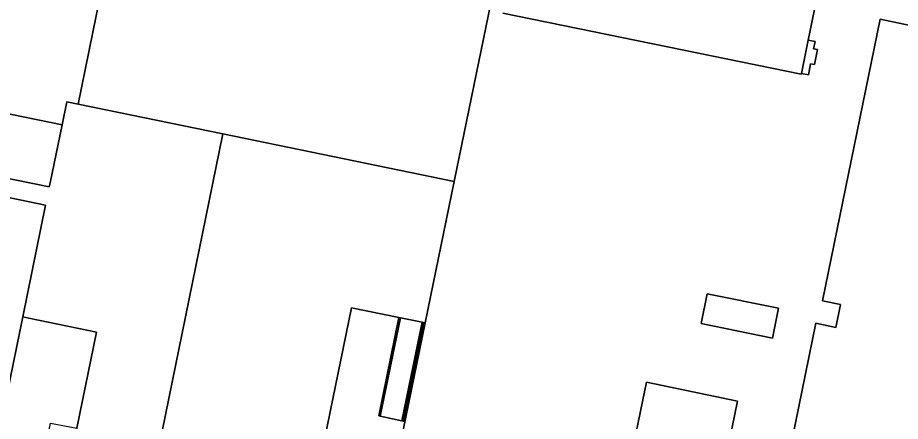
# Model space of a CAD drawing. Extents: x 157692 to 159674, y 381452 to 383291.
# Drawn here: x 158658.8 to 158848.6, y 382122.5 to 382209.3 of the extents above; entities that cross this region are included whole.
import ezdxf

# ---------------------------------------------------------------- set-up
doc = ezdxf.new("R2010")
doc.units = 0
for name, color, linetype in [('IMGEO_Erf', 7, 'Continuous'), ('IMGEO_Muur', 7, 'Continuous'), ('IMGEO_Pand', 7, 'Continuous'), ('IMGEO_Rijbaan_lokaal_gesloten', 7, 'Continuous')]:
    doc.layers.add(name, color=color, linetype=linetype)

msp = doc.modelspace()

# ---------------------------------------------------------------- linework, layer by layer
at = {"layer": 'IMGEO_Erf'}
for points in [[(158765.25, 382235.43), (158752.65, 382174.1), (158746.41, 382143.69), (158738.09, 382103.16), (158737.08, 382098.26), (158736.96, 382098.29), (158733.68, 382098.96), (158733.17, 382096.5), (158736.46, 382095.81), (158737.88, 382095.51), (158747.56, 382093.49), (158779.09, 382087.01), (158785.9, 382085.61), (158811.12, 382080.41), (158811.52, 382080.01), (158814.45, 382079.41), (158814.54, 382079.95), (158831.71, 382076.46), (158832.16, 382078.78), (158855.44, 382074.01)], [(158629.34, 382219.83), (158624.32, 382195.29), (158668.37, 382186.28), (158669.37, 382191.17), (158671.81, 382190.67), (158680.46, 382232.95)], [(158834.23, 382231.24), (158828.76, 382204.48), (158830.24, 382204.18), (158829.91, 382202.6), (158830.73, 382202.43), (158830.08, 382199.22), (158829.28, 382199.39), (158828.79, 382196.99), (158827.3, 382197.29), (158827.3, 382197.29), (158827.26, 382197.14), (158763.08, 382210.26)], [(158856.02, 382076.98), (158832.53, 382081.79), (158828.69, 382082.58), (158818.34, 382084.7), (158818.39, 382084.95), (158819.34, 382089.59), (158830.4, 382143.62), (158834.71, 382142.74), (158835.71, 382147.65), (158831.82, 382148.44), (158844.22, 382208.94), (158852.05, 382207.34)]]:
    msp.add_lwpolyline(points, dxfattribs=at)
for points in [[(158807.02, 382149.97), (158822.37, 382146.87), (158821.07, 382140.44), (158805.72, 382143.54)], [(158746.41, 382143.69), (158746.18, 382143.74), (158741.83, 382122.6), (158741.72, 382122.62), (158741.4, 382122.68), (158736.75, 382123.64), (158736.45, 382123.7), (158740.79, 382144.84), (158730.62, 382146.92), (158720.79, 382099.1), (158720.75, 382098.9), (158725.71, 382097.88), (158731.14, 382096.77), (158733.14, 382096.36), (158733.17, 382096.5), (158733.68, 382098.96), (158736.96, 382098.29), (158737.08, 382098.26), (158738.09, 382103.16)], [(158675.79, 382141.74), (158661.23, 382144.75), (158659.93, 382145.01), (158656.57, 382128.53), (158655.83, 382124.56), (158631.91, 382129.45), (158630.5, 382122.55), (158629.49, 382117.65), (158629.64, 382117.62), (158633.04, 382116.89), (158652.81, 382112.79), (158652.53, 382111.03), (158663.14, 382108.85), (158663.54, 382110.75), (158665.91, 382122.19), (158671.56, 382121.1)], [(158786.88, 382096.68), (158793.96, 382130.94), (158813.57, 382126.91), (158806.5, 382092.63), (158805.49, 382087.73), (158785.86, 382091.78)]]:
    msp.add_lwpolyline(points, close=True, dxfattribs=at)
at = {"layer": 'IMGEO_Muur'}
for points in [[(158741.09, 382144.78), (158740.79, 382144.84), (158736.45, 382123.7), (158736.75, 382123.64)], [(158746.07, 382143.76), (158745.75, 382143.83), (158741.4, 382122.68), (158741.72, 382122.62)], [(158746.18, 382143.74), (158746.07, 382143.76), (158741.72, 382122.62), (158741.83, 382122.6)]]:
    msp.add_lwpolyline(points, close=True, dxfattribs=at)
at = {"layer": 'IMGEO_Pand'}
for points in [[(158765.25, 382235.43), (158740.84, 382240.44), (158737.91, 382225.93), (158703.87, 382232.93), (158703.9, 382233.04), (158703.46, 382233.12), (158706.81, 382249.34), (158703.59, 382250), (158682.37, 382254.34), (158681.46, 382250), (158678.02, 382233.45), (158680.46, 382232.95), (158671.81, 382190.67), (158702.93, 382184.29), (158752.65, 382174.1)], [(158828.76, 382204.48), (158827.3, 382197.29), (158827.3, 382197.29), (158828.79, 382196.99), (158829.28, 382199.39), (158830.08, 382199.22), (158830.73, 382202.43), (158829.91, 382202.6), (158830.24, 382204.18)], [(158664.84, 382169.01), (158643.68, 382173.34), (158644.48, 382177.26), (158665.62, 382172.94), (158665.79, 382173.77), (158668.37, 382186.28), (158624.32, 382195.29), (158623.95, 382193.48), (158617.91, 382164.11), (158609.26, 382121.8), (158629.49, 382117.65), (158630.5, 382122.55), (158631.91, 382129.45), (158655.83, 382124.56), (158656.57, 382128.53), (158659.93, 382145.01)], [(158702.93, 382184.29), (158671.81, 382190.67), (158669.37, 382191.17), (158668.37, 382186.28), (158665.79, 382173.77), (158665.62, 382172.94), (158644.48, 382177.26), (158643.68, 382173.34), (158664.84, 382169.01), (158659.93, 382145.01), (158661.23, 382144.75), (158675.79, 382141.74), (158671.56, 382121.1), (158669.22, 382109.67), (158669.5, 382109.61), (158686.96, 382106.03)], [(158752.65, 382174.1), (158702.93, 382184.29), (158686.96, 382106.03), (158697.81, 382103.81), (158719.96, 382099.26), (158720.79, 382099.1), (158730.62, 382146.92), (158740.79, 382144.84), (158741.09, 382144.78), (158745.75, 382143.83), (158746.07, 382143.76), (158746.18, 382143.74), (158746.41, 382143.69)], [(158821.07, 382140.44), (158822.37, 382146.87), (158807.02, 382149.97), (158805.72, 382143.54)], [(158786.88, 382096.68), (158785.86, 382091.78), (158805.49, 382087.73), (158806.5, 382092.63), (158813.57, 382126.91), (158793.96, 382130.94)]]:
    msp.add_lwpolyline(points, close=True, dxfattribs=at)
for points in [[(158763.08, 382210.26), (158827.26, 382197.14), (158827.3, 382197.29), (158828.76, 382204.48), (158834.23, 382231.24)], [(158852.05, 382207.34), (158844.22, 382208.94), (158831.82, 382148.44), (158835.71, 382147.65), (158834.71, 382142.74), (158830.4, 382143.62), (158819.34, 382089.59), (158818.39, 382084.95), (158818.34, 382084.7), (158828.69, 382082.58), (158832.53, 382081.79), (158856.02, 382076.98)]]:
    msp.add_lwpolyline(points, dxfattribs=at)
at = {"layer": 'IMGEO_Rijbaan_lokaal_gesloten'}
msp.add_lwpolyline([(158745.75, 382143.83), (158741.09, 382144.78), (158736.75, 382123.64), (158741.4, 382122.68)], close=True, dxfattribs=at)

doc.saveas('drawing.dxf')
